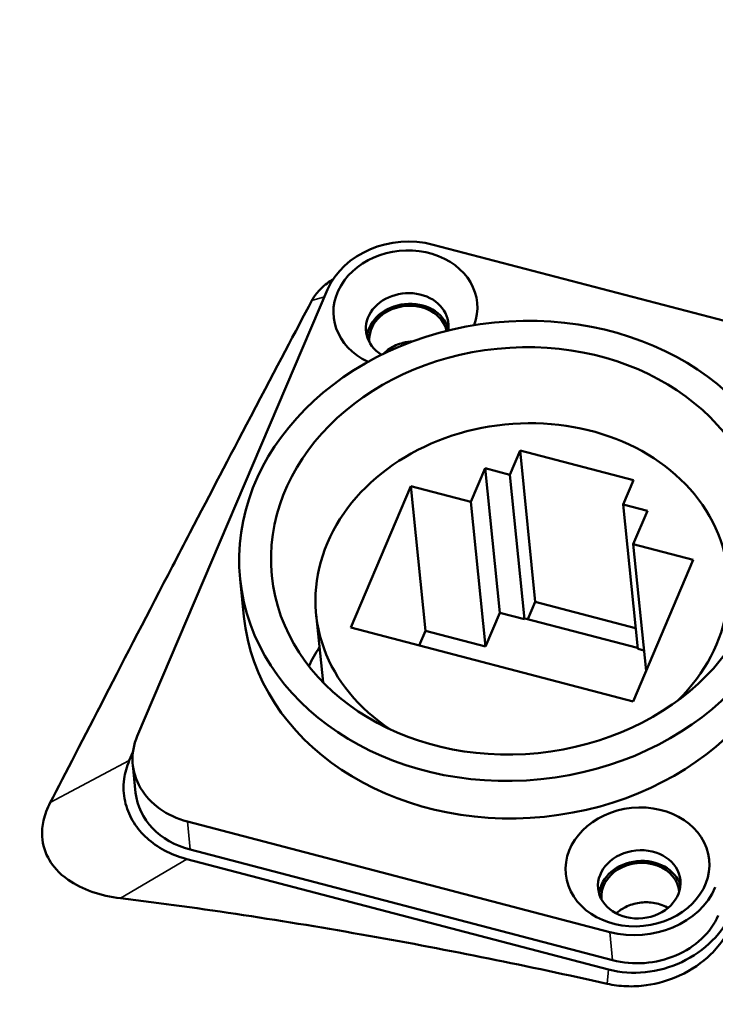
# Model space of a CAD drawing. Header units: millimetres. Extents: x 0 to 2100, y 0 to 1485.
# Tile 409 of 656: x 1706 to 1736, y 935 to 976. Entities that reach past the tile are written whole.
import ezdxf

# ---------------------------------------------------------------- set-up
doc = ezdxf.new("R2010")
doc.units = ezdxf.units.MM
doc.header["$LTSCALE"] = 5
doc.layers.add('Sichtbar (ISO)', color=7, linetype='Continuous', lineweight=50)
doc.layers.add('Sichtbar schmal (ISO)', color=7, linetype='Continuous', lineweight=35)

msp = doc.modelspace()

# ---------------------------------------------------------------- linework, layer by layer
at = {"layer": 'Sichtbar (ISO)'}
for p, q in [((1741.8393, 962.2402), (1723.9726, 966.9148)), ((1719.5077, 965.0224), (1711.4598, 946.1409)), ((1722.9227, 962.7567), (1722.9227, 962.8123)), ((1727.6472, 958.2126), (1727.2112, 957.1898)), ((1727.6472, 958.2126), (1732.443, 956.9578)), ((1727.6472, 958.2126), (1728.295, 951.8151)), ((1725.5732, 956.0444), (1726.1768, 957.4605)), ((1727.2112, 957.1898), (1726.1768, 957.4605)), ((1726.796, 951.346), (1726.1768, 957.4605)), ((1727.8304, 951.0754), (1727.2112, 957.1898)), ((1732.007, 955.9351), (1732.443, 956.9578)), ((1720.4858, 950.7295), (1723.0343, 956.7087)), ((1723.0343, 956.7087), (1725.5732, 956.0444)), ((1723.6535, 950.5942), (1723.0343, 956.7087)), ((1726.1924, 949.9299), (1725.5732, 956.0444)), ((1733.0414, 955.6645), (1732.007, 955.9351)), ((1732.6262, 949.8206), (1732.007, 955.9351)), ((1733.0414, 955.6645), (1732.4378, 954.2483)), ((1732.4378, 954.2483), (1734.9768, 953.5841)), ((1732.9796, 948.8984), (1732.4378, 954.2483)), ((1734.9768, 953.5841), (1732.4283, 947.6049)), ((1715.9684, 951.1944), (1715.8079, 952.7796)), ((1727.9815, 951.0796), (1728.295, 951.8151)), ((1728.295, 951.8151), (1732.5366, 950.7053)), ((1726.1924, 949.9299), (1726.796, 951.346)), ((1726.796, 951.346), (1727.8304, 951.0754)), ((1719.0258, 951.2752), (1719.3157, 948.4129)), ((1727.8304, 951.0754), (1727.8472, 951.1147)), ((1727.8472, 951.1147), (1732.6217, 949.8656)), ((1732.4283, 947.6049), (1720.4858, 950.7295)), ((1723.3875, 949.9703), (1723.6535, 950.5942)), ((1723.6535, 950.5942), (1726.1924, 949.9299)), ((1732.6262, 949.8206), (1732.8933, 949.7508)), ((1711.1208, 945.1018), (1711.2755, 945.4645)), ((1711.2688, 944.9272), (1711.3892, 943.7383)), ((1713.5773, 942.5263), (1731.4441, 937.8517)), ((1713.6977, 941.3374), (1731.5645, 936.6628)), ((1713.551, 940.9389), (1731.396, 936.2692)), ((1712.6007, 940.3764), (1712.6007, 940.3764))]:
    msp.add_line(p, q, dxfattribs=at)
for centre, major_axis, ratio, start_param, end_param in [((1722.799, 964.1613), (-3.4822, -0.3526), 0.8223049, 4.2867679, 5.8575642), ((1722.799, 964.1613), (-3.0344, -0.3073), 0.8223049, 2.7562525, 7.2262746), ((1722.8735, 963.4253), (-1.7411, -0.1763), 0.8223049, 2.9205714, 7.1013571), ((1722.9194, 962.9724), (1.7411, 0.1763), 0.8223049, 0.158848, 2.9827446), ((1722.9194, 962.9722), (1.6416, 0.1662), 0.8223049, 0.0964466, 3.1598828), ((1727.7313, 952.1568), (8.7055, 0.8815), 0.8223049, 5.4855291, 10.2224342), ((1727.7083, 952.3833), (11.74, 1.1888), 0.8223049, 3.1415927, 6.2831853), ((1728.3447, 946.099), (-10.3968, -1.0528), 0.8223049, 5.7047527, 5.8049203), ((1714.751, 945.2798), (-3.4822, -0.3526), 0.8223049, 5.8575642, 7.4283606), ((1711.3438, 944.6947), (0.875, -1.5155), 0.5773503, 4.4234286, 4.4235547), ((1709.9296, 943.8782), (-0.875, 1.5155), 0.5773503, 4.994765, 4.9948938), ((1714.8714, 944.0909), (-3.4822, -0.3526), 0.8223049, 0, 1.1451752), ((1732.7381, 939.4163), (1.7411, 0.1763), 0.8223049, 0.158848, 2.9827446), ((1732.7381, 939.4165), (1.6416, 0.1662), 0.8223049, 6.2646124, 9.4431519), ((1732.6177, 940.6052), (3.4822, 0.3526), 0.8223049, 4.2867679, 5.8575642), ((1732.8653, 939.716), (-3.8703, -1.3415), 0.8588545, 0.90906, 2.4798564), ((1732.7381, 939.4163), (-3.4822, -0.3526), 0.8223049, 1.1451752, 2.7159716)]:
    msp.add_ellipse(centre, major_axis=major_axis, ratio=ratio, start_param=start_param, end_param=end_param, dxfattribs=at)
for centre, major_axis in [((1727.5478, 953.9685), (-11.74, -1.1888)), ((1727.5478, 953.9685), (-10.3968, -1.0528)), ((1732.6177, 940.6052), (-3.0344, -0.3073)), ((1732.6923, 939.8692), (-1.7411, -0.1763))]:
    msp.add_ellipse(centre, major_axis=major_axis, ratio=0.8223049, dxfattribs=at)
for points, knots in [([(1692.0907, 961.6016), (1696.2605, 967.0208), (1700.7744, 972.1935), (1708.2879, 981.5263), (1711.4991, 985.5489), (1716.3423, 991.5413), (1718.0003, 993.5285), (1720.2074, 996.6316), (1720.8956, 997.7249), (1721.9278, 999.9986), (1722.1928, 1001.1292), (1722.3191, 1002.3392)], [0, 0, 0, 0, 2.112482, 2.112482, 3.7061471, 3.7061471, 4.5053377, 4.5053377, 4.9220889, 4.9220889, 5.3774538, 5.3774538, 5.3774538, 5.3774538]), ([(1718.8449, 964.558), (1718.8782, 964.6212), (1718.9158, 964.6827), (1719.0072, 964.8145), (1719.0625, 964.8837), (1719.266, 965.1087), (1719.435, 965.2495), (1719.6566, 965.3981), (1719.6952, 965.4228), (1719.7347, 965.447)], [-0.66252044, -0.66252044, -0.66252044, -0.66252044, -0.63462641, -0.63462641, -0.60107512, -0.60107512, -0.52071287, -0.52071287, -0.50424994, -0.50424994, -0.50424994, -0.50424994]), ([(1718.8449, 964.558), (1718.1299, 963.2057), (1717.408, 961.8399), (1715.2931, 957.8145), (1714.5996, 956.4882), (1713.4381, 954.2627), (1713.1932, 953.7932), (1710.9258, 949.4381), (1709.067, 945.8043), (1707.7771, 943.3261)], [-1.9426801, -1.9426801, -1.9426801, -1.9426801, -1.4504311, -1.4504311, -1.0358378, -1.0358378, -0.9237916, -0.9237916, -0.0000141, -0.0000141, -0.0000141, -0.0000141]), ([(1723.1156, 962.8292), (1722.9737, 962.824), (1722.8319, 962.8028), (1722.492, 962.7125), (1722.3015, 962.6268), (1722.0368, 962.4499), (1721.949, 962.3781), (1721.8703, 962.2996)], [0.77797833, 0.77797833, 0.77797833, 0.77797833, 0.82091902, 0.82091902, 0.88353817, 0.88353817, 0.91882185, 0.91882185, 0.91882185, 0.91882185]), ([(1711.1212, 945.1017), (1711.008, 944.8361), (1710.938, 944.576), (1710.9032, 944.329), (1710.856, 943.9937), (1710.8737, 943.6826), (1710.9382, 943.3892), (1711.0027, 943.0958), (1711.114, 942.82), (1711.2583, 942.5703), (1711.4025, 942.3206), (1711.5798, 942.0971), (1711.7893, 941.8948), (1711.9987, 941.6925), (1712.2404, 941.5113), (1712.5093, 941.3581), (1712.7783, 941.2048), (1713.0745, 941.0793), (1713.3858, 940.9854), (1713.4405, 940.969), (1713.4956, 940.9535), (1713.5511, 940.9389)], [0, 0, 0, 0, 0.1245783, 0.1245783, 0.1245783, 0.2937233, 0.2937233, 0.2937233, 0.4628682, 0.4628682, 0.4628682, 0.6320132, 0.6320132, 0.6320132, 0.8011581, 0.8011581, 0.8011581, 0.9703031, 0.9703031, 0.9703031, 1, 1, 1, 1]), ([(1710.7535, 939.2831), (1710.33, 939.3349), (1709.9185, 939.4254), (1709.1698, 939.6855), (1708.8316, 939.8519), (1708.1232, 940.3483), (1707.8918, 940.6439), (1707.5651, 941.1898), (1707.4541, 941.5281), (1707.4179, 942.1127), (1707.4397, 942.3408), (1707.5519, 942.8265), (1707.6495, 943.0802), (1707.7775, 943.326)], [0.00000514, 0.00000514, 0.00000514, 0.00000514, 0.13485373, 0.13485373, 0.26458783, 0.26458783, 0.44302816, 0.44302816, 0.66574227, 0.66574227, 0.80598323, 0.80598323, 0.96330843, 0.96330843, 0.96330843, 0.96330843]), ([(1710.7535, 939.2831), (1714.1667, 938.8662), (1717.7076, 938.325), (1724.6567, 937.0899), (1728.0075, 936.4135), (1731.3349, 935.6636)], [-2.1629886, -2.1629886, -2.1629886, -2.1629886, -1.0586066, -1.0586066, -0.000001, -0.000001, -0.000001, -0.000001]), ([(1733.9059, 938.8719), (1733.8927, 938.8796), (1733.8793, 938.8872), (1733.688, 938.992), (1733.4864, 939.0583), (1733.0837, 939.1175), (1732.8882, 939.1172), (1732.4917, 939.0588), (1732.2945, 938.9978), (1731.9666, 938.8363), (1731.8326, 938.7461), (1731.7167, 938.6417)], [0.67363638, 0.67363638, 0.67363638, 0.67363638, 0.67864667, 0.67864667, 0.74448251, 0.74448251, 0.80289954, 0.80289954, 0.86474437, 0.86474437, 0.91537967, 0.91537967, 0.91537967, 0.91537967]), ([(1731.3349, 935.6636), (1731.5959, 935.6048), (1731.8657, 935.5702), (1732.4216, 935.5488), (1732.7057, 935.5634), (1733.4802, 935.6704), (1733.9579, 935.8114), (1734.9034, 936.2452), (1735.3515, 936.5526), (1735.9356, 937.1245), (1736.1223, 937.3513), (1736.3375, 937.6811), (1736.3921, 937.7731), (1736.4867, 937.9499), (1736.5277, 938.0344), (1736.565, 938.1199)], [0.000001, 0.000001, 0.000001, 0.000001, 0.08301481, 0.08301481, 0.16830015, 0.16830015, 0.31749932, 0.31749932, 0.48797554, 0.48797554, 0.58665368, 0.58665368, 0.62384426, 0.62384426, 0.65700066, 0.65700066, 0.65700066, 0.65700066])]:
    msp.add_open_spline(points, degree=3, knots=knots, dxfattribs=at)
at = {"layer": 'Sichtbar schmal (ISO)'}
for p, q in [((1718.8449, 964.558), (1719.3743, 964.7093)), ((1711.1211, 945.1017), (1707.7774, 943.3261)), ((1713.6977, 941.3374), (1713.5773, 942.5263)), ((1713.551, 940.9389), (1710.7535, 939.2831)), ((1731.4441, 937.8517), (1731.5645, 936.6628)), ((1731.396, 936.2692), (1731.3349, 935.6636))]:
    msp.add_line(p, q, dxfattribs=at)
msp.add_open_spline([(1757.9571, 1064.5845), (1757.9571, 1063.7416), (1757.9571, 1062.1165), (1757.9571, 1059.9105), (1757.9571, 1057.9293), (1757.9571, 1056.2253), (1757.9571, 1054.6363), (1757.9571, 1052.9652), (1757.957, 1051.1344), (1757.957, 1049.0391), (1757.957, 1046.6512), (1757.957, 1044.0714), (1757.9569, 1041.3777), (1757.9569, 1038.6868), (1757.9568, 1036.0339), (1757.9567, 1033.2944), (1757.9565, 1030.3651), (1757.9563, 1027.1165), (1757.956, 1023.4216), (1757.9555, 1019.2559), (1757.9549, 1014.96), (1757.9542, 1011.1012), (1757.9533, 1007.7526), (1757.9524, 1004.7491), (1757.9514, 1002.0152), (1757.9503, 999.3625), (1757.9489, 996.5316), (1757.947, 993.5819), (1757.9448, 990.6767), (1757.9423, 988.0234), (1757.9398, 985.7803), (1757.9371, 983.7429), (1757.9342, 981.9156), (1757.9311, 980.2678), (1757.928, 978.7767), (1757.9247, 977.4212), (1757.9212, 976.1879), (1757.9174, 975.064), (1757.9134, 974.0372), (1757.9093, 973.0984), (1757.905, 972.2332), (1757.9007, 971.4522), (1757.8965, 970.7557), (1757.8924, 970.1288), (1757.8881, 969.5605), (1757.8836, 969.0418), (1757.8788, 968.5763), (1757.8739, 968.1513), (1757.8685, 967.7492), (1757.8625, 967.3599), (1757.8558, 966.9737), (1757.848, 966.5879), (1757.8393, 966.2012), (1757.8291, 965.8164), (1757.8163, 965.4369), (1757.7993, 965.0564), (1757.7766, 964.6784), (1757.7465, 964.3122), (1757.7097, 963.9422), (1757.665, 963.5745), (1757.6111, 963.2092), (1757.5469, 962.8413), (1757.4719, 962.4639), (1757.3845, 962.071), (1757.2831, 961.6579), (1757.1652, 961.2147), (1757.0278, 960.7303), (1756.8687, 960.1981), (1756.6878, 959.6186), (1756.4843, 958.989), (1756.2568, 958.3055), (1755.9994, 957.5495), (1755.7027, 956.6949), (1755.359, 955.7207), (1754.9624, 954.6121), (1754.508, 953.3555), (1753.9961, 951.9529), (1753.4242, 950.3963), (1752.7604, 948.5994), (1752.0121, 946.5827), (1751.1407, 944.2435), (1750.2992, 941.9913), (1749.5203, 939.9112), (1748.8252, 938.0579), (1748.206, 936.4089), (1747.6498, 934.9292), (1747.1446, 933.5863), (1746.6864, 932.369), (1746.2711, 931.2663), (1745.8947, 930.2671), (1745.5533, 929.3612), (1745.235, 928.517), (1744.9283, 927.7036), (1744.6188, 926.8832), (1744.2875, 926.0051), (1743.9119, 925.0099), (1743.4886, 923.8885), (1743.0229, 922.6552), (1742.5116, 921.3014), (1741.9215, 919.7393), (1741.3224, 918.1538), (1740.8028, 916.7786), (1740.3476, 915.5737), (1739.8991, 914.3858), (1739.4153, 913.1028), (1738.8951, 911.7181), (1738.4192, 910.4427), (1738.0047, 909.3208), (1737.6404, 908.3219), (1737.3187, 907.4236), (1737.0338, 906.6108), (1736.7827, 905.8719), (1736.5597, 905.1931), (1736.3625, 904.5647), (1736.1928, 903.9897), (1736.0483, 903.4672), (1735.9244, 902.9845), (1735.8186, 902.5315), (1735.756, 902.2358), (1735.7274, 902.0905)], degree=3, dxfattribs=at)
msp.add_open_spline([(1689.1734, 953.9843), (1689.1938, 954.0939), (1689.2173, 954.211), (1689.2446, 954.3351), (1689.2719, 954.4593), (1689.303, 954.5904), (1689.3394, 954.7298), (1689.3758, 954.8692), (1689.4174, 955.0167), (1689.466, 955.1737), (1689.4924, 955.2591), (1689.521, 955.3474), (1689.5519, 955.4386), (1689.5778, 955.5149), (1689.6053, 955.5933), (1689.6347, 955.6739), (1689.6992, 955.8507), (1689.7726, 956.0381), (1689.8575, 956.2376), (1689.9385, 956.4281), (1690.03, 956.6296), (1690.1341, 956.8428), (1690.1391, 956.853), (1690.1441, 956.8632), (1690.1491, 956.8735), (1690.2595, 957.098), (1690.3837, 957.3354), (1690.5217, 957.5823), (1690.6324, 957.7804), (1690.7519, 957.9847), (1690.8805, 958.1952), (1690.9122, 958.247), (1690.9445, 958.2993), (1690.9773, 958.3519), (1691.1432, 958.618), (1691.3232, 958.8937), (1691.5187, 959.1805), (1691.5908, 959.2863), (1691.665, 959.3937), (1691.7413, 959.5026), (1691.8717, 959.6887), (1692.0082, 959.8792), (1692.1507, 960.0743), (1692.3172, 960.302), (1692.492, 960.5359), (1692.6751, 960.7764), (1692.7406, 960.8624), (1692.8071, 960.9492), (1692.8747, 961.0369), (1693.1208, 961.356), (1693.3812, 961.6866), (1693.6558, 962.0297), (1693.6678, 962.0447), (1693.6798, 962.0597), (1693.6919, 962.0747), (1693.9798, 962.4339), (1694.2833, 962.8066), (1694.6034, 963.1956), (1694.6231, 963.2195), (1694.6429, 963.2435), (1694.6627, 963.2676), (1694.9651, 963.6345), (1695.2825, 964.0162), (1695.6204, 964.4202), (1695.6425, 964.4467), (1695.6647, 964.4732), (1695.687, 964.4999), (1696.0151, 964.8919), (1696.3617, 965.3042), (1696.7198, 965.7297), (1696.7335, 965.7459), (1696.7472, 965.7622), (1696.7608, 965.7784), (1697.0893, 966.1685), (1697.4272, 966.5695), (1697.7548, 966.9586), (1697.8233, 967.04), (1697.8914, 967.1209), (1697.9589, 967.2011), (1698.246, 967.5424), (1698.5215, 967.8703), (1698.7895, 968.19), (1698.8854, 968.3044), (1698.9804, 968.4178), (1699.0744, 968.5301), (1699.3295, 968.8348), (1699.5785, 969.1329), (1699.8279, 969.4321), (1699.9272, 969.5511), (1700.0265, 969.6703), (1700.1265, 969.7904), (1700.366, 970.078), (1700.6087, 970.3698), (1700.8554, 970.6669), (1700.9707, 970.8057), (1701.0868, 970.9457), (1701.2038, 971.0867), (1701.4253, 971.3538), (1701.65, 971.6251), (1701.8821, 971.9056), (1702.0348, 972.0901), (1702.1906, 972.2786), (1702.3509, 972.4726), (1702.531, 972.6905), (1702.7167, 972.9155), (1702.9074, 973.1466), (1703.1443, 973.4338), (1703.3888, 973.7303), (1703.6402, 974.0355), (1703.7363, 974.1522), (1703.8333, 974.2701), (1703.9313, 974.3891), (1704.2642, 974.7935), (1704.6079, 975.2115), (1704.9584, 975.638), (1704.9915, 975.6783), (1705.0247, 975.7187), (1705.0579, 975.7592), (1705.3607, 976.1276), (1705.6682, 976.502), (1705.9803, 976.8824), (1706.1719, 977.1158), (1706.3653, 977.3515), (1706.56, 977.5888), (1706.7067, 977.7676), (1706.8542, 977.9474), (1707.0019, 978.1275), (1707.3444, 978.5452), (1707.6877, 978.9639), (1708.0233, 979.3732), (1708.0481, 979.4036), (1708.0729, 979.4338), (1708.0977, 979.464), (1708.4218, 979.8594), (1708.7379, 980.2451), (1709.0448, 980.6193), (1709.2144, 980.8263), (1709.3812, 981.0298), (1709.5449, 981.2294), (1709.7224, 981.446), (1709.8963, 981.658), (1710.0666, 981.8656), (1710.3373, 982.1957), (1710.5989, 982.5147), (1710.8518, 982.8229), (1710.9317, 982.9203), (1711.0107, 983.0166), (1711.0889, 983.1118), (1711.4138, 983.5077), (1711.7241, 983.8856), (1712.0219, 984.248), (1712.052, 984.2847), (1712.0821, 984.3213), (1712.112, 984.3577), (1712.4484, 984.767), (1712.7687, 985.1566), (1713.0757, 985.5295), (1713.0958, 985.554), (1713.1159, 985.5784), (1713.1359, 985.6028), (1713.4482, 985.9821), (1713.7464, 986.3441), (1714.0304, 986.6884), (1714.0743, 986.7415), (1714.1178, 986.7943), (1714.161, 986.8466), (1714.4153, 987.1549), (1714.6582, 987.4489), (1714.8908, 987.7302), (1714.9913, 987.8518), (1715.09, 987.9711), (1715.187, 988.0883), (1715.3527, 988.2884), (1715.5135, 988.4825), (1715.6714, 988.6729), (1715.8546, 988.8939), (1716.0336, 989.1095), (1716.2107, 989.3227), (1716.2756, 989.4008), (1716.3403, 989.4786), (1716.4048, 989.5562), (1716.6452, 989.8455), (1716.8834, 990.132), (1717.1224, 990.4198), (1717.1619, 990.4674), (1717.2015, 990.515), (1717.241, 990.5627), (1717.4408, 990.8033), (1717.6413, 991.045), (1717.843, 991.2888), (1717.9836, 991.4587), (1718.1249, 991.6297), (1718.2671, 991.8023), (1718.3694, 991.9263), (1718.4721, 992.0511), (1718.5755, 992.1772), (1718.8079, 992.4604), (1719.0438, 992.7492), (1719.278, 993.039), (1719.293, 993.0576), (1719.308, 993.0762), (1719.3231, 993.0948), (1719.5721, 993.4033), (1719.8188, 993.7122), (1720.0507, 994.007), (1720.1255, 994.102), (1720.1986, 994.1955), (1720.2703, 994.2875), (1720.4209, 994.481), (1720.5646, 994.6677), (1720.7011, 994.8473), (1720.8875, 995.0926), (1721.0603, 995.3245), (1721.2235, 995.548), (1721.2365, 995.5658), (1721.2494, 995.5835), (1721.2623, 995.6012), (1721.4369, 995.8411), (1721.6005, 996.0716), (1721.7569, 996.2976), (1721.8802, 996.4757), (1721.9989, 996.651), (1722.1133, 996.824), (1722.1441, 996.8706), (1722.1745, 996.917), (1722.2046, 996.9632), (1722.3468, 997.1813), (1722.482, 997.396), (1722.6077, 997.6038), (1722.7124, 997.7767), (1722.8105, 997.9448), (1722.9025, 998.1074), (1722.9211, 998.1402), (1722.9394, 998.1729), (1722.9575, 998.2053), (1723.0651, 998.3981), (1723.1639, 998.5828), (1723.2562, 998.7609), (1723.3485, 998.9391), (1723.4343, 999.1107), (1723.5156, 999.2785), (1723.5327, 999.3137), (1723.5495, 999.3487), (1723.5662, 999.3836), (1723.6291, 999.5152), (1723.6893, 999.6451), (1723.748, 999.7761), (1723.8222, 999.9418), (1723.8939, 1000.1094), (1723.9659, 1000.2891), (1724.038, 1000.4689), (1724.1104, 1000.6608), (1724.1795, 1000.8672), (1724.2485, 1001.0736), (1724.314, 1001.2946), (1724.3726, 1001.5276), (1724.4285, 1001.75), (1724.4781, 1001.9835), (1724.5223, 1002.2274), (1724.5244, 1002.2389), (1724.5265, 1002.2505), (1724.5286, 1002.2621), (1724.5743, 1002.5186), (1724.6143, 1002.7865), (1724.6504, 1003.0675), (1724.6865, 1003.3484), (1724.7188, 1003.6422), (1724.7478, 1003.9489), (1724.7767, 1004.2555), (1724.8022, 1004.5748), (1724.8248, 1004.9071), (1724.8331, 1005.028), (1724.8409, 1005.1506), (1724.8485, 1005.275), (1724.8617, 1005.4924), (1724.874, 1005.7153), (1724.8858, 1005.944), (1724.8861, 1005.9497), (1724.8864, 1005.9553), (1724.8866, 1005.961)], degree=3, knots=[0, 0, 0, 0, 0.01162791, 0.01162791, 0.01162791, 0.02325581, 0.02325581, 0.02325581, 0.03488372, 0.03488372, 0.03488372, 0.04121466, 0.04121466, 0.04121466, 0.04651163, 0.04651163, 0.04651163, 0.05813953, 0.05813953, 0.05813953, 0.06923673, 0.06923673, 0.06923673, 0.06976744, 0.06976744, 0.06976744, 0.08139535, 0.08139535, 0.08139535, 0.09072419, 0.09072419, 0.09072419, 0.09302326, 0.09302326, 0.09302326, 0.10465116, 0.10465116, 0.10465116, 0.10894357, 0.10894357, 0.10894357, 0.11627907, 0.11627907, 0.11627907, 0.12484555, 0.12484555, 0.12484555, 0.12790698, 0.12790698, 0.12790698, 0.13904884, 0.13904884, 0.13904884, 0.13953488, 0.13953488, 0.13953488, 0.15116279, 0.15116279, 0.15116279, 0.15187849, 0.15187849, 0.15187849, 0.1627907, 0.1627907, 0.1627907, 0.16350548, 0.16350548, 0.16350548, 0.17401807, 0.17401807, 0.17401807, 0.1744186, 0.1744186, 0.1744186, 0.18403451, 0.18403451, 0.18403451, 0.18604651, 0.18604651, 0.18604651, 0.19460894, 0.19460894, 0.19460894, 0.19767442, 0.19767442, 0.19767442, 0.20599301, 0.20599301, 0.20599301, 0.20930233, 0.20930233, 0.20930233, 0.21722807, 0.21722807, 0.21722807, 0.22093023, 0.22093023, 0.22093023, 0.22794408, 0.22794408, 0.22794408, 0.23255814, 0.23255814, 0.23255814, 0.23774282, 0.23774282, 0.23774282, 0.24418605, 0.24418605, 0.24418605, 0.24664967, 0.24664967, 0.24664967, 0.2550226, 0.2550226, 0.2550226, 0.25581395, 0.25581395, 0.25581395, 0.26301946, 0.26301946, 0.26301946, 0.26744186, 0.26744186, 0.26744186, 0.27077254, 0.27077254, 0.27077254, 0.2784977, 0.2784977, 0.2784977, 0.27906977, 0.27906977, 0.27906977, 0.28655717, 0.28655717, 0.28655717, 0.29069767, 0.29069767, 0.29069767, 0.29518772, 0.29518772, 0.29518772, 0.30232558, 0.30232558, 0.30232558, 0.30458091, 0.30458091, 0.30458091, 0.31395349, 0.31395349, 0.31395349, 0.31490261, 0.31490261, 0.31490261, 0.3255814, 0.3255814, 0.3255814, 0.32628248, 0.32628248, 0.32628248, 0.3372093, 0.3372093, 0.3372093, 0.33889653, 0.33889653, 0.33889653, 0.34883721, 0.34883721, 0.34883721, 0.35313347, 0.35313347, 0.35313347, 0.36046512, 0.36046512, 0.36046512, 0.36897495, 0.36897495, 0.36897495, 0.37209302, 0.37209302, 0.37209302, 0.38372093, 0.38372093, 0.38372093, 0.38564349, 0.38564349, 0.38564349, 0.39534884, 0.39534884, 0.39534884, 0.40211465, 0.40211465, 0.40211465, 0.40697674, 0.40697674, 0.40697674, 0.41790264, 0.41790264, 0.41790264, 0.41860465, 0.41860465, 0.41860465, 0.43023256, 0.43023256, 0.43023256, 0.4339783, 0.4339783, 0.4339783, 0.44186047, 0.44186047, 0.44186047, 0.45263111, 0.45263111, 0.45263111, 0.45348837, 0.45348837, 0.45348837, 0.46511628, 0.46511628, 0.46511628, 0.47427962, 0.47427962, 0.47427962, 0.47674419, 0.47674419, 0.47674419, 0.48837209, 0.48837209, 0.48837209, 0.4980443, 0.4980443, 0.4980443, 0.5, 0.5, 0.5, 0.51162791, 0.51162791, 0.51162791, 0.52325581, 0.52325581, 0.52325581, 0.52569473, 0.52569473, 0.52569473, 0.53488372, 0.53488372, 0.53488372, 0.54651163, 0.54651163, 0.54651163, 0.55813953, 0.55813953, 0.55813953, 0.56976744, 0.56976744, 0.56976744, 0.58087068, 0.58087068, 0.58087068, 0.58139535, 0.58139535, 0.58139535, 0.59302326, 0.59302326, 0.59302326, 0.60465116, 0.60465116, 0.60465116, 0.61627907, 0.61627907, 0.61627907, 0.62051124, 0.62051124, 0.62051124, 0.62790698, 0.62790698, 0.62790698, 0.62808957, 0.62808957, 0.62808957, 0.62808957], dxfattribs=at)

doc.saveas('drawing.dxf')
